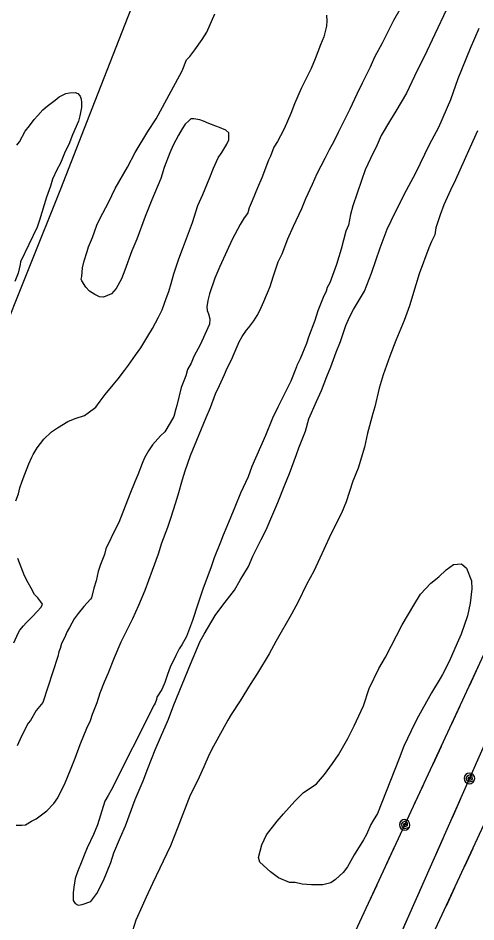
# Model space of a CAD drawing. Extents: x 3625074 to 3663148, y 511451 to 537151.
# Drawn here: x 3653977 to 3654754, y 523919 to 525453 of the extents above; entities that cross this region are included whole.
import ezdxf

# ---------------------------------------------------------------- set-up
doc = ezdxf.new("R2010")
doc.units = 0
for name, color, linetype in [('V-SITE-VEGE', 7, 'Continuous'), ('V-TOPO-SHOR', 7, 'Continuous'), ('V-UTIL-LINE', 7, 'Continuous')]:
    doc.layers.add(name, color=color, linetype=linetype)

msp = doc.modelspace()

# ---------------------------------------------------------------- linework, layer by layer
at = {"layer": 'V-SITE-VEGE'}
for points in [[(3653983.6, 524082.6), (3653989.8, 524083.4), (3654000.1, 524089.8), (3654007.6, 524093.4), (3654026.1, 524107), (3654037.6, 524119.6), (3654044.3, 524129.5), (3654057, 524154.7), (3654066.2, 524177), (3654074.2, 524196.5), (3654082.7, 524219.6), (3654094, 524247.5), (3654099.9, 524260.8), (3654103.2, 524271.2), (3654111.1, 524291.4), (3654116.3, 524307.5), (3654123.6, 524326.3), (3654130.2, 524340.3), (3654140.8, 524367.5), (3654152, 524394.1), (3654172, 524433.9), (3654182, 524456.3), (3654192.6, 524482.1), (3654199.2, 524498.9), (3654205.1, 524515.6), (3654215.6, 524543.5), (3654220.8, 524562.3), (3654231.3, 524588.8), (3654237.2, 524605.6), (3654244.4, 524629.2), (3654249, 524643.9), (3654256.1, 524669.6), (3654260.6, 524684.3), (3654269.8, 524710.8), (3654284.4, 524746.4), (3654296.3, 524775), (3654303.6, 524791.8), (3654312.1, 524815.5), (3654318.7, 524829.5), (3654327.4, 524848.3), (3654332, 524858.8), (3654339.4, 524872.8), (3654344, 524884), (3654352.6, 524903.5), (3654357.3, 524912.6), (3654364.7, 524923.2), (3654368.8, 524928.1), (3654377.5, 524939.3), (3654382.9, 524948.4), (3654387.6, 524956.9), (3654394.2, 524972.2), (3654404.8, 524997.4), (3654410, 525014.1), (3654418.5, 525039.2), (3654425.2, 525053.2), (3654435.1, 525078.3), (3654444.4, 525099.9), (3654459, 525130), (3654465.6, 525146.8), (3654476.9, 525171.2), (3654484.9, 525189.4), (3654498.2, 525215.3), (3654505.5, 525229.9), (3654513.6, 525244), (3654520.9, 525259.3), (3654531.5, 525281), (3654540.9, 525299.2), (3654552.9, 525324.4), (3654561.5, 525343.2), (3654575.5, 525370.5), (3654582.8, 525387.3), (3654595.5, 525411.1), (3654614.8, 525449.5), (3654638.9, 525491.6)], [(3654704.5, 525467.9), (3654684.5, 525426), (3654671.2, 525397.3), (3654649.9, 525354.7), (3654636.6, 525326), (3654618.5, 525295.2), (3654609.1, 525280.4), (3654593.7, 525253.8), (3654586.4, 525237.8), (3654575.1, 525214.7), (3654566.4, 525195.8), (3654559.9, 525177.7), (3654545.5, 525134.5), (3654541.6, 525119.8), (3654537.8, 525101.8), (3654533.2, 525091.3), (3654525.5, 525060.7), (3654517.7, 525034.9), (3654506.5, 525003.5), (3654501.8, 524995.8), (3654499.8, 524989.5), (3654495.2, 524979), (3654486, 524956), (3654480.7, 524940), (3654470.2, 524911.4), (3654466.9, 524900.9), (3654455.7, 524874.4), (3654450.4, 524863.2), (3654449.7, 524861.1), (3654439.8, 524836.7), (3654429.8, 524816.4), (3654417.8, 524792.6), (3654409.2, 524773.7), (3654397.3, 524744.4), (3654374.1, 524692), (3654367.5, 524674.6), (3654354.9, 524646.6), (3654344.9, 524622.9), (3654331.7, 524590.1), (3654325.1, 524575.4), (3654320.5, 524563.6), (3654309.9, 524537), (3654304, 524519.6), (3654291.5, 524485.4), (3654282.4, 524458.2), (3654273.2, 524430.4), (3654262.7, 524403.1), (3654255.3, 524389.1), (3654250.6, 524382.1), (3654244.6, 524370.9), (3654235.3, 524351.4), (3654230.7, 524338.8), (3654226.1, 524324.9), (3654220.8, 524313), (3654212.7, 524300.4), (3654212.1, 524296.2)], [(3654500.4, 525458.4), (3654501.3, 525448.7), (3654500.7, 525439.7), (3654496.2, 525421.6), (3654490.3, 525407.6), (3654481.1, 525383.9), (3654474.4, 525367.8), (3654465.1, 525348.3), (3654457.8, 525333.6), (3654446.5, 525307.7), (3654439.9, 525291), (3654428.7, 525265.1), (3654422.7, 525253.3), (3654417.3, 525243.5), (3654411.3, 525234.3), (3654405.3, 525219), (3654402, 525212), (3654390.8, 525182), (3654383.5, 525165.2), (3654374.3, 525142.9), (3654369.6, 525131), (3654367, 525122.7), (3654365, 525119.2), (3654361, 525114.2), (3654354.3, 525103), (3654340.2, 525077.1), (3654331.6, 525057.6), (3654319.6, 525031.7), (3654311, 525011.5), (3654301.9, 524985), (3654299.3, 524973.8), (3654297.4, 524962.7), (3654298.3, 524956.5), (3654300.4, 524951), (3654302.7, 524942.7), (3654302.2, 524933.7), (3654294.2, 524916.2), (3654286.9, 524899.5), (3654275.5, 524878.5), (3654270.9, 524867.3), (3654264.9, 524856.8), (3654261.6, 524845.7), (3654253.7, 524826.1), (3654246.7, 524795.5), (3654244.7, 524789.9), (3654241.5, 524776.7), (3654235.5, 524766.2), (3654226.1, 524750.8), (3654218.6, 524743.7), (3654205.1, 524728.9), (3654198.3, 524718.4), (3654191.6, 524706.5), (3654187.7, 524696.7), (3654180.4, 524677.9), (3654175.1, 524666), (3654166.5, 524645), (3654148.1, 524596.9), (3654143.4, 524588.5), (3654126.1, 524552.1), (3654123.5, 524542.4), (3654116.9, 524525.6), (3654113, 524513.8), (3654109.8, 524497.8), (3654105.9, 524485.3), (3654101.4, 524468.6), (3654100.1, 524466.4), (3654088.5, 524454.4), (3654079.1, 524442.5), (3654072.3, 524433.4), (3654064.3, 524418.7), (3654060.3, 524411.6), (3654055.6, 524401.2), (3654051, 524391.4), (3654048.4, 524383), (3654046.4, 524377.4), (3654044.5, 524369.1), (3654019, 524291), (3654007.5, 524277.6), (3653998.1, 524260.8), (3653994.1, 524255.9), (3653982.7, 524234.2), (3653975.4, 524217.5)], [(3654219.1, 525180.7), (3654203.9, 525144.4), (3654192.6, 525116.5), (3654178.8, 525078.1), (3654170.2, 525057.9), (3654158.4, 525025.1), (3654152.5, 525010.4), (3654143.8, 524994.3), (3654135.6, 524985.2), (3654121.9, 524979.4), (3654115, 524979.9), (3654107.3, 524983.9), (3654098.2, 524989.3), (3654091.8, 524996.1), (3654085.3, 525007), (3654083.9, 525009.8), (3654085.2, 525014.7), (3654086.3, 525029.2), (3654089.5, 525041.1), (3654094.1, 525057.1), (3654096.7, 525064.7), (3654103.3, 525080.8), (3654106.6, 525090.6), (3654110.5, 525101.7), (3654116.5, 525113.6), (3654130.5, 525140.2), (3654141.8, 525164), (3654162.6, 525200.4), (3654176, 525224.9), (3654197.4, 525260.6), (3654211.6, 525282.4), (3654229.6, 525315.3), (3654255.7, 525363.6), (3654262.9, 525382.4), (3654268.4, 525388.1), (3654277.1, 525399.3), (3654289.3, 525416.9), (3654297.3, 525429.5), (3654311.3, 525460.2)], [(3654134.8, 524142.3), (3654130.1, 524133.2), (3654124.1, 524123.4), (3654111.7, 524083.7), (3654105.1, 524066.9), (3654094.5, 524044.6), (3654089.2, 524032), (3654085.2, 524021.5), (3654078, 524003.4), (3654074, 523992.2), (3654071.5, 523977.6), (3654070.3, 523967.9), (3654070.6, 523954.8), (3654074.1, 523950), (3654079, 523947.3), (3654086, 523948.1), (3654100.4, 523953.3), (3654110.5, 523966.6), (3654121.9, 523989), (3654128.5, 524004.4), (3654134.4, 524019.7), (3654139.6, 524035.8), (3654150.9, 524062.3), (3654159.5, 524081.9), (3654176, 524126.5), (3654189.2, 524157.9), (3654197.1, 524178.9), (3654209.6, 524211), (3654218.9, 524231.9), (3654232.2, 524262.6), (3654241.4, 524287.1), (3654269.8, 524356.2), (3654286.4, 524395.3), (3654293.1, 524407.2), (3654311.8, 524438.7), (3654324.7, 524456.3), (3654344.2, 524481.6), (3654354.3, 524499.1), (3654368.4, 524522.2), (3654375.7, 524539.7), (3654389.7, 524567.7), (3654398.3, 524584.5), (3654409.6, 524611), (3654418.2, 524630.6), (3654430.1, 524660.6), (3654438, 524680.1), (3654449.9, 524712.2), (3654453.8, 524723.4), (3654465, 524752), (3654470.8, 524772.9), (3654483.4, 524802.2), (3654492, 524821.1), (3654501.3, 524844.8), (3654507.9, 524860.9), (3654517.1, 524886), (3654524.4, 524904.1), (3654533.5, 524931.3), (3654540.1, 524946.7), (3654546.2, 524958.6), (3654564.9, 524989.4), (3654576.8, 525020.1), (3654591.9, 525063.3), (3654603.7, 525094.7), (3654617, 525123.4), (3654636.4, 525161.2), (3654652.4, 525190.6), (3654675.7, 525238.8), (3654691.1, 525268.2), (3654711.6, 525315), (3654724.1, 525350.6), (3654745.2, 525402.2), (3654759.8, 525436.4)], [(3653975.1, 525237.7), (3653979.2, 525243.4), (3653989.2, 525261.3), (3653996.2, 525270.5), (3654004.4, 525280.8), (3654010.3, 525287.7), (3654019.1, 525297.5), (3654026.6, 525303.8), (3654040.1, 525314.1), (3654047, 525319.3), (3654058.1, 525325), (3654064.5, 525326.1), (3654073.8, 525327.1), (3654078.4, 525325.3), (3654082.4, 525320.7), (3654084.1, 525315.5), (3654084.6, 525309.7), (3654084.5, 525301.5), (3654082.1, 525287.1), (3654079.7, 525278.4), (3654069.6, 525254.8), (3654063.1, 525238.6), (3654057.2, 525226.5), (3654048.9, 525206.9), (3654043, 525195.4), (3654035.4, 525179.8), (3654031.8, 525167.7), (3654025.2, 525149.2), (3654021.1, 525135.9), (3654013.3, 525109.9), (3654009.2, 525098.4), (3653981.4, 525039.6), (3653980.8, 525034.9), (3653977.2, 525019.9), (3653971.3, 525006.1)], [(3653973.5, 524633.6), (3653977.5, 524645.5), (3653980, 524655.9), (3653984, 524667.1), (3653988.6, 524679), (3653995.2, 524696.4), (3654000.5, 524707.6), (3654002.5, 524712.5), (3654009.2, 524723.7), (3654020.6, 524738.5), (3654033.6, 524750.5), (3654043.8, 524757.6), (3654061.6, 524768.3), (3654074, 524773.4), (3654089.8, 524778.6), (3654096, 524782.9), (3654108.9, 524792.8), (3654116.4, 524802.7), (3654125.1, 524813.9), (3654138.7, 524830.8), (3654146.8, 524840.6), (3654157.6, 524854.7), (3654164.3, 524863.8), (3654176.5, 524880.7), (3654185.2, 524893.3), (3654197.3, 524913), (3654205.4, 524926.3), (3654215.4, 524945.2), (3654221.4, 524957.8), (3654228.6, 524977.3), (3654233.2, 524989.2), (3654237.1, 525002.4), (3654241.6, 525019.1), (3654250.1, 525044.2), (3654256.1, 525060.9), (3654273.2, 525106.3), (3654282.3, 525134.9), (3654290.9, 525153.7), (3654302.8, 525182.4), (3654308.8, 525198.4), (3654316.7, 525215.9), (3654322.8, 525225), (3654331.5, 525239), (3654334.8, 525246.7), (3654334.6, 525258.5), (3654329.7, 525263.2), (3654319.2, 525267.2), (3654312.9, 525269.8), (3654305.2, 525272.4), (3654301.1, 525274.4), (3654292, 525278.4), (3654285.7, 525280.4), (3654275.3, 525282.2), (3654270.4, 525282.1), (3654267, 525278.6), (3654260.9, 525272.9), (3654255.5, 525265.2), (3654249.5, 525254.7), (3654240.1, 525237.2), (3654234.8, 525224.7), (3654224.9, 525199.5), (3654219.1, 525180.7)], [(3654757, 525261.9), (3654743.7, 525233.2), (3654734.4, 525211.6), (3654719.8, 525178.7), (3654711.2, 525161.2), (3654699.9, 525136.1), (3654693.3, 525119.3), (3654686.1, 525097), (3654684.3, 525085.2), (3654680.3, 525077.5), (3654678.9, 525074), (3654674.3, 525062.9), (3654657.9, 525018.9), (3654652, 525000.1), (3654641.6, 524964.6), (3654632.4, 524939.5), (3654618.5, 524906), (3654607.9, 524879.4), (3654596.8, 524847.4), (3654590.3, 524825.1), (3654582.6, 524793.1), (3654579.4, 524781.9), (3654570.3, 524748.5), (3654565.3, 524724.9), (3654554.2, 524689.3), (3654545.6, 524667), (3654533.8, 524632.1), (3654525.9, 524612.6), (3654507.9, 524576.9), (3654495.9, 524551.1), (3654479.3, 524514), (3654466.6, 524491.6), (3654452.7, 524462.3), (3654441.3, 524441.3), (3654414.5, 524395), (3654403.1, 524374), (3654383.7, 524341.1), (3654370.9, 524321.5), (3654354.1, 524294.1), (3654338.7, 524271), (3654333.3, 524261.2), (3654323.3, 524243.7), (3654308.6, 524217), (3654301.2, 524203), (3654292.6, 524182.1), (3654284.6, 524164.6), (3654273.3, 524140.9), (3654269.3, 524133.9), (3654248.2, 524079.4), (3654235.7, 524048), (3654205.1, 523983.7), (3654194.4, 523960.6), (3654187.8, 523945.3), (3654177.2, 523921.5), (3654171.3, 523903.4)], [(3653969.9, 524392.6), (3653977.2, 524408.6), (3653979.9, 524414.2), (3653986, 524421.3), (3653990.7, 524426.2), (3654002.3, 524437.5), (3654009.1, 524445.3), (3654016.5, 524453), (3654018.5, 524457.9), (3654015.7, 524462), (3654010.7, 524468.9), (3654005, 524474.3), (3653999.3, 524485.3), (3653994.3, 524494.2), (3653987.8, 524506.5), (3653976.8, 524535.4)], [(3654212.1, 524296.2), (3654209.5, 524289.9), (3654208.1, 524287.1), (3654134.8, 524142.3)], [(3653973.9, 524083.1), (3653983.6, 524082.6)]]:
    msp.add_lwpolyline(points, dxfattribs=at)
msp.add_lwpolyline([(3654624.1, 524196.2), (3654587.1, 524102.7), (3654579.7, 524090.8), (3654575.7, 524083.8), (3654568.4, 524067), (3654563.7, 524057.9), (3654547.6, 524032.6), (3654536.2, 524012.3), (3654528.8, 524002.5), (3654515.9, 523990.5), (3654507.7, 523984.8), (3654494.6, 523981.7), (3654475.2, 523981.4), (3654459.3, 523982.4), (3654447.4, 523985.7), (3654437.7, 523985.5), (3654418.9, 523993.4), (3654405.5, 524003.6), (3654387.2, 524019.8), (3654385, 524028.1), (3654390.8, 524049.7), (3654398.8, 524066.4), (3654417, 524089.7), (3654427.8, 524102.3), (3654446.8, 524123.5), (3654461.1, 524137.6), (3654483.6, 524153.3), (3654497.2, 524168.8), (3654510.7, 524187.8), (3654520.8, 524202.5), (3654536.8, 524229.8), (3654547.5, 524251.5), (3654563.5, 524285.7), (3654573.3, 524315), (3654589.2, 524348.6), (3654600.6, 524368.2), (3654629.3, 524422.8), (3654648.8, 524456.4), (3654660.2, 524475.3), (3654677.8, 524493.7), (3654691.5, 524504.3), (3654703.7, 524516.3), (3654716, 524525.6), (3654729.8, 524526.5), (3654738.3, 524519.1), (3654747, 524497.8), (3654747.3, 524483.9), (3654744.3, 524459.6), (3654739.8, 524438.1), (3654729.4, 524407.4), (3654722.7, 524392), (3654708.8, 524360.6), (3654697.5, 524338.9), (3654693.4, 524331.9), (3654678.7, 524307.4), (3654653.9, 524262.6), (3654644.6, 524243), (3654632, 524217.1)], close=True, dxfattribs=at)
at = {"layer": 'V-TOPO-SHOR'}
msp.add_lwpolyline([(3654539.4, 526392.9), (3654466.3, 526213), (3654393.2, 526029.5), (3654323.5, 525857.1), (3654244.8, 525657.9), (3654163.5, 525455.4), (3654107.3, 525312.4), (3654049.3, 525163), (3653996.5, 525031.5), (3653939.9, 524891.2), (3653873.7, 524720.1), (3653818.6, 524583.4), (3653768, 524456.2), (3653705.4, 524301.3), (3653645.9, 524149.9), (3653581.8, 523987.9), (3653533.9, 523866.7)], dxfattribs=at)
at = {"layer": 'V-UTIL-LINE'}
for points in [[(3659771.1, 529450.8), (3657365.1, 528146.3), (3656699.1, 527790), (3656427.1, 527839), (3656327.5, 527630.3), (3656207.2, 527529.3), (3656013.8, 527060.1), (3655819.7, 526594.4), (3655623.7, 526137.8), (3655417.3, 525655), (3655218.7, 525191.1), (3655001.9, 524723.1), (3654787.3, 524262), (3654583.4, 523800.7), (3654361.6, 523341.6), (3654147.9, 522884.1), (3653919.5, 522383.1), (3653709.5, 521948.9), (3653498.5, 521494.6), (3653068.3, 520569.6), (3652663.4, 519678), (3651448.8, 517085.6)], [(3656277.2, 527897.8), (3656156.6, 527548.5), (3655755.9, 526641.3), (3655554.1, 526173.8), (3655354.7, 525697.2), (3654938.7, 524741.6), (3654301.9, 523369), (3653663.1, 522002.8), (3653424.5, 521499.8), (3652805, 520147.4), (3651873.3, 518122), (3651389.9, 517085)], [(3655691.9, 526101.8), (3655057, 524706.2), (3654410.7, 523315.7), (3653766.4, 521920.5), (3653279.9, 520844.6), (3652474, 519103.5), (3651527.9, 517086.4)], [(3654757.5, 524351), (3654743.2, 524320.1)], [(3654726.3, 524283.8), (3654712, 524253)], [(3654695.2, 524216.7), (3654680.9, 524185.9)], [(3654743.2, 524162.2), (3654746, 524162.7), (3654744.3, 524164.3), (3654741.6, 524163.8), (3654740.8, 524161), (3654743.8, 524159.4), (3654748.2, 524161), (3654748.1, 524165.3), (3654744.4, 524168.4), (3654740, 524166.9), (3654737.4, 524163.3), (3654738.7, 524158.7), (3654743.6, 524156.2), (3654751.4, 524158.5), (3654752.2, 524162), (3654751.6, 524165.4), (3654749.7, 524168.4), (3654746.8, 524170.4), (3654743.4, 524171.2), (3654739.9, 524170.6), (3654736.9, 524168.7), (3654734.9, 524165.8), (3654734.2, 524162.4), (3654734.8, 524158.9), (3654736.7, 524156), (3654739.5, 524154), (3654743, 524153.2), (3654746.4, 524153.8), (3654749.4, 524155.7), (3654751.4, 524158.5)], [(3654664, 524149.6), (3654649.7, 524118.7)], [(3654727.4, 524126.5), (3654713.7, 524095.4)], [(3654633.3, 524083.4), (3654636.2, 524083.9), (3654634.5, 524085.5), (3654631.8, 524085), (3654630.9, 524082.2), (3654633.9, 524080.6), (3654638.4, 524082.1), (3654638.4, 524086.4), (3654634.7, 524089.5), (3654630.3, 524088.2), (3654627.6, 524084.6), (3654628.8, 524080), (3654633.6, 524077.4), (3654641.5, 524079.6), (3654642.3, 524083), (3654641.8, 524086.5), (3654640, 524089.5), (3654637.1, 524091.5), (3654633.7, 524092.4), (3654630.2, 524091.8), (3654627.2, 524090), (3654625.2, 524087.2), (3654624.3, 524083.7), (3654624.9, 524080.3), (3654626.7, 524077.3), (3654629.5, 524075.2), (3654633, 524074.4), (3654636.4, 524074.9), (3654639.4, 524076.7), (3654641.5, 524079.6)], [(3654697.5, 524058.8), (3654683.7, 524027.7)], [(3654616.9, 524048), (3654602.6, 524017.1)], [(3654749, 524043.5), (3654734.7, 524012.7)], [(3654585.8, 523980.9), (3654571.5, 523950)], [(3654667.6, 523991.1), (3654653.8, 523960)], [(3654717.8, 523976.4), (3654703.5, 523945.6)], [(3654637.7, 523923.5), (3654623.9, 523892.4)]]:
    msp.add_lwpolyline(points, dxfattribs=at)

doc.saveas('drawing.dxf')
